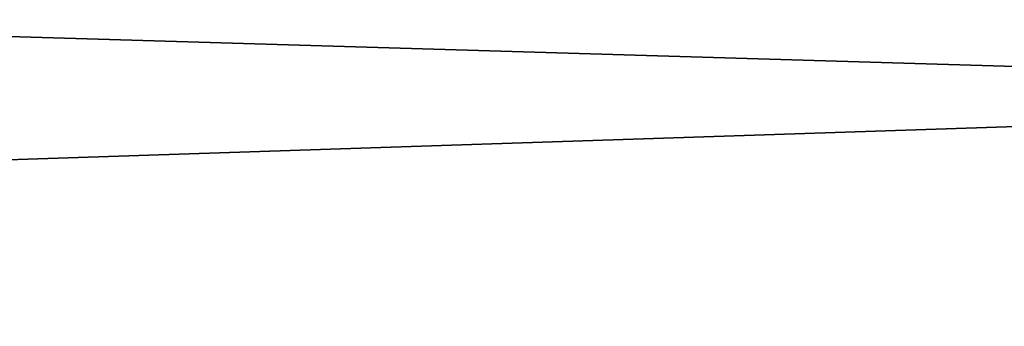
# Model space of a CAD drawing. Header units: millimetres. Extents: x -522 to 188, y -54 to 63.
# Tile 676 of 1056: x -3.2802 to -3.247, y -36.7897 to -36.7793. Entities that reach past the tile are written whole.
import ezdxf

# ---------------------------------------------------------------- set-up
doc = ezdxf.new("R2010")
doc.units = ezdxf.units.MM
doc.header["$LTSCALE"] = 65.185185
for name, color, linetype in [('1', 7, 'CONTINUOUS'), ('2', 7, 'CONTINUOUS'), ('8', 7, 'CONTINUOUS'), ('9', 7, 'CONTINUOUS')]:
    doc.layers.add(name, color=color, linetype=linetype)

msp = doc.modelspace()

# ---------------------------------------------------------------- linework, layer by layer
at = {"layer": '1', "color": 7, "linetype": 'CONTINUOUS'}
for points in [[(-3.364709, -36.8, -12.557017), (-2.536174, 23, -12.750209), (-2.536229, -36.8, -12.750196), (-3.364709, -36.8, -12.557017)], [(-3.364648, 23, -12.557036), (-2.536174, 23, -12.750209), (-3.364709, -36.8, -12.557017), (-3.364648, 23, -12.557036)]]:
    msp.add_3dface(points, dxfattribs=at)
at = {"layer": '2', "color": 7, "linetype": 'CONTINUOUS'}
for points in [[(-2.536229, -36.8, 12.750196), (-3.364648, 23, 12.557036), (-3.364709, -36.8, 12.557017), (-2.536229, -36.8, 12.750196)], [(-2.536174, 23, 12.750209), (-3.364648, 23, 12.557036), (-2.536229, -36.8, 12.750196), (-2.536174, 23, 12.750209)]]:
    msp.add_3dface(points, dxfattribs=at)
at = {"layer": '8', "color": 3, "linetype": 'CONTINUOUS'}
for points in [[(-2.883097, -36.770913, -10.759866), (-3.542435, -36.792709, -10.435678), (-3.580653, -36.770913, -10.548265), (-2.883097, -36.770913, -10.759866)], [(-2.852325, -36.792709, -10.645021), (-3.542435, -36.792709, -10.435678), (-2.883097, -36.770913, -10.759866), (-2.852325, -36.792709, -10.645021)]]:
    msp.add_3dface(points, dxfattribs=at)
at = {"layer": '9', "color": 3, "linetype": 'CONTINUOUS'}
for points in [[(-3.542435, -36.792709, 10.435678), (-2.852325, -36.792709, 10.645021), (-3.580653, -36.770913, 10.548265), (-3.542435, -36.792709, 10.435678)], [(-3.580653, -36.770913, 10.548265), (-2.852325, -36.792709, 10.645021), (-2.883097, -36.770913, 10.759866), (-3.580653, -36.770913, 10.548265)]]:
    msp.add_3dface(points, dxfattribs=at)

doc.saveas('drawing.dxf')
